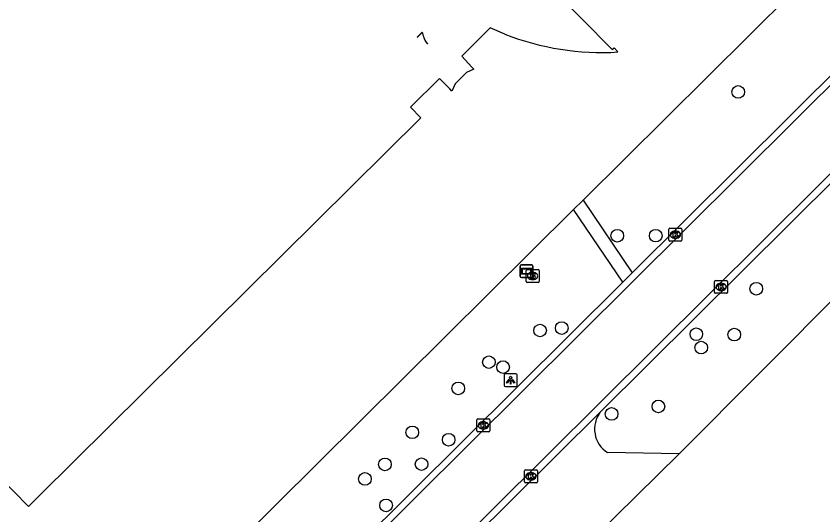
# Model space of a CAD drawing. Extents: x 155018 to 156648, y 383980 to 385733.
# Drawn here: x 155854 to 155916.5, y 385274.8 to 385313.4 of the extents above; entities that cross this region are included whole.
import ezdxf

# ---------------------------------------------------------------- set-up
doc = ezdxf.new("R2010")
doc.units = 0
for name, color, linetype in [('IMGEO_Berm_groen', 7, 'Continuous'), ('IMGEO_Boom', 7, 'Continuous'), ('IMGEO_Brandkraan', 7, 'Continuous'), ('IMGEO_Groenvoorziening', 7, 'Continuous'), ('IMGEO_Hek', 7, 'Continuous'), ('IMGEO_Kolk', 7, 'Continuous'), ('IMGEO_Lichtpunt', 7, 'Continuous'), ('IMGEO_Pand', 7, 'Continuous'), ('IMGEO_Pand_nummerreeks', 7, 'Continuous'), ('IMGEO_Rijbaan_lokaal_gesloten', 7, 'Continuous'), ('IMGEO_Rijbaan_lokaal_open', 7, 'Continuous'), ('IMGEO_Verklikker', 7, 'Continuous'), ('IMGEO_Voetpad_open', 7, 'Continuous')]:
    doc.layers.add(name, color=color, linetype=linetype)

msp = doc.modelspace()

# ---------------------------------------------------------------- linework, layer by layer
at = {"layer": 'IMGEO_Berm_groen'}
for points in [[(155897.894, 385299.182), (155914.046, 385315.187), (155885.966, 385343.477)], [(155870.793, 385272.327), (155897.155, 385298.449)]]:
    msp.add_lwpolyline(points, dxfattribs=at)
at = {"layer": 'IMGEO_Boom'}
for centre in [(155909.911, 385307.545), (155900.545, 385296.42), (155903.527, 385296.425), (155911.31, 385292.322), (155894.57, 385289.088), (155896.244, 385289.274), (155906.668, 385288.802), (155909.604, 385288.773), (155907.045, 385287.766), (155890.599, 385286.638), (155891.701, 385286.254), (155888.229, 385284.612), (155903.73, 385283.21), (155900.104, 385282.634), (155884.662, 385281.21), (155887.485, 385280.64), (155882.549, 385278.729), (155885.383, 385278.748), (155881.001, 385277.605), (155882.636, 385275.558)]:
    msp.add_circle(centre, 0.489, dxfattribs=at)
at = {"layer": 'IMGEO_Brandkraan'}
for p, q in [((155893.56, 385293.81), (155894.412, 385293.81)), ((155893.485, 385292.884), (155893.485, 385293.736)), ((155893.973, 385293.59), (155893.998, 385293.59)), ((155894.486, 385293.736), (155894.486, 385292.884)), ((155894.412, 385292.81), (155893.56, 385292.81)), ((155893.996, 385293.03), (155893.971, 385293.03))]:
    msp.add_line(p, q, dxfattribs=at)
for points in [[(155893.56, 385293.81), (155894.412, 385293.81)], [(155893.485, 385292.884), (155893.485, 385293.736)], [(155893.833, 385293.51), (155893.833, 385293.11), (155894.046, 385293.11)], [(155894.064, 385293.51), (155893.833, 385293.51)], [(155894.012, 385293.429), (155893.958, 385293.429), (155893.958, 385293.353)], [(155893.958, 385293.353), (155894.011, 385293.353)], [(155894.02, 385293.277), (155893.958, 385293.277), (155893.958, 385293.196)], [(155893.958, 385293.196), (155894.02, 385293.196)], [(155894.486, 385293.736), (155894.486, 385292.884)], [(155894.412, 385292.81), (155893.56, 385292.81)]]:
    msp.add_lwpolyline(points, dxfattribs=at)
for centre, radius, start, end in [((155893.562, 385293.734), 0.0765, 91.55205, 178.44795), ((155893.562, 385293.734), 0.0765, 91.55205, 178.44795), ((155894.41, 385293.734), 0.0765, 1.55205, 88.44795), ((155894.41, 385293.734), 0.0765, 1.55205, 88.44795), ((155894.013, 385293.391), 0.0379, 267.82845, 90.93552), ((155894.021, 385293.236), 0.0404, 269.87594, 90.50774), ((155894.068, 385293.365), 0.145, 59.4692, 91.53667), ((155894.093, 385293.412), 0.0922, 285.51372, 58.15012), ((155894.098, 385293.22), 0.105, 301.31148, 78.98903), ((155893.562, 385292.886), 0.0765, 181.55205, 268.44795), ((155893.562, 385292.886), 0.0765, 181.55205, 268.44795), ((155894.052, 385293.361), 0.251, 268.66757, 293.53466), ((155894.41, 385292.886), 0.0765, 271.55205, 358.44795), ((155894.41, 385292.886), 0.0765, 271.55205, 358.44795)]:
    msp.add_arc(centre, radius, start, end, dxfattribs=at)
for centre, major_axis, ratio, start_param, end_param in [((155893.972, 385293.31), (-0.387, 0.002), 0.722429, 4.712389, 7.853982), ((155893.997, 385293.31), (-0.39, 0.002), 0.717154, 1.570796, 4.712389)]:
    msp.add_ellipse(centre, major_axis=major_axis, ratio=ratio, start_param=start_param, end_param=end_param, dxfattribs=at)
at = {"layer": 'IMGEO_Groenvoorziening'}
msp.add_lwpolyline([(155918.177, 385292.409), (155905.329, 385279.54)], dxfattribs=at)
at = {"layer": 'IMGEO_Hek'}
msp.add_lwpolyline([(155918.177, 385292.409), (155905.329, 385279.54)], dxfattribs=at)
at = {"layer": 'IMGEO_Kolk'}
for p, q in [((155904.549, 385296.073), (155904.549, 385296.925)), ((155904.624, 385296.999), (155905.476, 385296.999)), ((155905.55, 385296.925), (155905.55, 385296.073)), ((155905.037, 385296.779), (155905.062, 385296.779)), ((155905.476, 385295.999), (155904.624, 385295.999)), ((155905.06, 385296.219), (155905.035, 385296.219)), ((155908.085, 385292.039), (155908.085, 385292.891)), ((155908.16, 385292.965), (155909.012, 385292.965)), ((155908.573, 385292.745), (155908.598, 385292.745)), ((155909.086, 385292.891), (155909.086, 385292.039)), ((155909.012, 385291.965), (155908.16, 385291.965)), ((155908.596, 385292.185), (155908.571, 385292.185)), ((155889.676, 385281.316), (155889.676, 385282.168)), ((155889.751, 385282.242), (155890.603, 385282.242)), ((155890.164, 385282.022), (155890.189, 385282.022)), ((155890.677, 385282.168), (155890.677, 385281.316)), ((155890.187, 385281.462), (155890.162, 385281.462)), ((155890.603, 385281.242), (155889.751, 385281.242)), ((155893.355, 385277.384), (155893.355, 385278.236)), ((155893.43, 385278.31), (155894.282, 385278.31)), ((155894.356, 385278.236), (155894.356, 385277.384)), ((155893.866, 385277.53), (155893.841, 385277.53)), ((155893.843, 385278.09), (155893.868, 385278.09)), ((155894.282, 385277.31), (155893.43, 385277.31))]:
    msp.add_line(p, q, dxfattribs=at)
for points in [[(155904.549, 385296.073), (155904.549, 385296.925)], [(155904.624, 385296.999), (155905.476, 385296.999)], [(155905.55, 385296.925), (155905.55, 385296.073)], [(155904.87, 385296.699), (155904.993, 385296.699), (155904.993, 385296.548), (155905.123, 385296.699), (155905.287, 385296.699), (155905.141, 385296.548), (155905.294, 385296.299), (155905.142, 385296.299), (155905.057, 385296.463), (155904.993, 385296.396), (155904.993, 385296.299), (155904.87, 385296.299), (155904.87, 385296.699)], [(155905.476, 385295.999), (155904.624, 385295.999)], [(155908.085, 385292.039), (155908.085, 385292.891)], [(155908.16, 385292.965), (155909.012, 385292.965)], [(155908.406, 385292.665), (155908.529, 385292.665), (155908.529, 385292.514), (155908.659, 385292.665), (155908.823, 385292.665), (155908.677, 385292.514), (155908.83, 385292.265), (155908.678, 385292.265), (155908.593, 385292.429), (155908.529, 385292.362), (155908.529, 385292.265), (155908.406, 385292.265), (155908.406, 385292.665)], [(155909.086, 385292.891), (155909.086, 385292.039)], [(155909.012, 385291.965), (155908.16, 385291.965)], [(155889.676, 385281.316), (155889.676, 385282.168)], [(155889.751, 385282.242), (155890.603, 385282.242)], [(155889.997, 385281.942), (155890.12, 385281.942), (155890.12, 385281.791), (155890.25, 385281.942), (155890.414, 385281.942), (155890.268, 385281.791), (155890.421, 385281.542), (155890.269, 385281.542), (155890.184, 385281.706), (155890.12, 385281.639), (155890.12, 385281.542), (155889.997, 385281.542), (155889.997, 385281.942)], [(155890.677, 385282.168), (155890.677, 385281.316)], [(155890.603, 385281.242), (155889.751, 385281.242)], [(155893.355, 385277.384), (155893.355, 385278.236)], [(155893.43, 385278.31), (155894.282, 385278.31)], [(155894.356, 385278.236), (155894.356, 385277.384)], [(155893.676, 385278.01), (155893.799, 385278.01), (155893.799, 385277.859), (155893.929, 385278.01), (155894.093, 385278.01), (155893.947, 385277.859), (155894.1, 385277.61), (155893.948, 385277.61), (155893.863, 385277.774), (155893.799, 385277.707), (155893.799, 385277.61), (155893.676, 385277.61), (155893.676, 385278.01)], [(155894.282, 385277.31), (155893.43, 385277.31)]]:
    msp.add_lwpolyline(points, dxfattribs=at)
for centre, start, end in [((155904.626, 385296.923), 91.55205, 178.44795), ((155904.626, 385296.923), 91.55205, 178.44795), ((155905.474, 385296.923), 1.55205, 88.44795), ((155905.474, 385296.923), 1.55205, 88.44795), ((155904.626, 385296.075), 181.55205, 268.44795), ((155904.626, 385296.075), 181.55205, 268.44795), ((155905.474, 385296.075), 271.55205, 358.44795), ((155905.474, 385296.075), 271.55205, 358.44795), ((155908.162, 385292.889), 91.55205, 178.44795), ((155908.162, 385292.889), 91.55205, 178.44795), ((155909.01, 385292.889), 1.55205, 88.44795), ((155909.01, 385292.889), 1.55205, 88.44795), ((155908.162, 385292.041), 181.55205, 268.44795), ((155908.162, 385292.041), 181.55205, 268.44795), ((155909.01, 385292.041), 271.55205, 358.44795), ((155909.01, 385292.041), 271.55205, 358.44795), ((155889.753, 385282.166), 91.55205, 178.44795), ((155889.753, 385282.166), 91.55205, 178.44795), ((155890.601, 385282.166), 1.55205, 88.44795), ((155890.601, 385282.166), 1.55205, 88.44795), ((155889.753, 385281.318), 181.55205, 268.44795), ((155889.753, 385281.318), 181.55205, 268.44795), ((155890.601, 385281.318), 271.55205, 358.44795), ((155890.601, 385281.318), 271.55205, 358.44795), ((155893.432, 385278.234), 91.55205, 178.44795), ((155893.432, 385278.234), 91.55205, 178.44795), ((155894.28, 385278.234), 1.55205, 88.44795), ((155894.28, 385278.234), 1.55205, 88.44795), ((155893.432, 385277.386), 181.55205, 268.44795), ((155893.432, 385277.386), 181.55205, 268.44795), ((155894.28, 385277.386), 271.55205, 358.44795), ((155894.28, 385277.386), 271.55205, 358.44795)]:
    msp.add_arc(centre, 0.0765, start, end, dxfattribs=at)
for centre, major_axis, ratio, start_param, end_param in [((155905.036, 385296.499), (-0.387, 0.002), 0.722429, 4.712389, 7.853982), ((155905.061, 385296.499), (-0.39, 0.002), 0.717154, 1.570796, 4.712389), ((155908.572, 385292.465), (-0.387, 0.002), 0.722429, 4.712389, 7.853982), ((155908.597, 385292.465), (-0.39, 0.002), 0.717154, 1.570796, 4.712389), ((155890.163, 385281.742), (-0.387, 0.002), 0.722429, 4.712389, 7.853982), ((155890.188, 385281.742), (-0.39, 0.002), 0.717154, 1.570796, 4.712389), ((155893.842, 385277.81), (-0.387, 0.002), 0.722429, 4.712389, 7.853982), ((155893.867, 385277.81), (-0.39, 0.002), 0.717154, 1.570796, 4.712389)]:
    msp.add_ellipse(centre, major_axis=major_axis, ratio=ratio, start_param=start_param, end_param=end_param, dxfattribs=at)
at = {"layer": 'IMGEO_Lichtpunt'}
for p, q in [((155891.789, 385285.648), (155891.789, 385284.841)), ((155891.789, 385285.648), (155891.789, 385284.841)), ((155892.691, 385285.743), (155891.883, 385285.743)), ((155892.691, 385285.743), (155891.883, 385285.743)), ((155892.785, 385284.841), (155892.785, 385285.648)), ((155892.785, 385284.841), (155892.785, 385285.648)), ((155891.883, 385284.747), (155892.691, 385284.747)), ((155891.883, 385284.747), (155892.691, 385284.747))]:
    msp.add_line(p, q, dxfattribs=at)
for points in [[(155892.163, 385285.312), (155892.202, 385285.284), (155892.014, 385285.022), (155891.976, 385285.049), (155892.163, 385285.312)], [(155892.265, 385285.264), (155892.312, 385285.264), (155892.312, 385284.942), (155892.265, 385284.942), (155892.265, 385285.264)], [(155892.375, 385285.284), (155892.413, 385285.311), (155892.6, 385285.049), (155892.561, 385285.021), (155892.375, 385285.284)]]:
    msp.add_lwpolyline(points, dxfattribs=at)
msp.add_circle((155892.288, 385285.446), 0.0994, dxfattribs=at)
for centre, start, end in [((155891.883, 385285.648), 90, 180), ((155891.883, 385285.648), 90, 180), ((155892.691, 385285.648), 0, 90), ((155892.691, 385285.648), 0, 90), ((155891.883, 385284.841), 180, 270), ((155891.883, 385284.841), 180, 270), ((155892.691, 385284.841), 270, 0), ((155892.691, 385284.841), 270, 360)]:
    msp.add_arc(centre, 0.0946, start, end, dxfattribs=at)
at = {"layer": 'IMGEO_Pand'}
for points in [[(155829.211, 385301.492), (155866.976, 385338.906), (155870.527, 385342.425), (155872.068, 385340.871), (155883.619, 385329.229), (155882.806, 385328.428), (155895.456, 385315.588), (155900.15, 385310.824), (155900.306, 385310.964), (155900.6, 385310.636)], [(155891.848, 385312.016), (155890.693, 385312.514), (155888.509, 385310.323), (155889.282, 385309.474), (155889.446, 385309.294), (155888.867, 385309.054), (155887.997, 385308.176), (155887.741, 385307.613), (155887.572, 385307.782), (155886.771, 385308.58), (155884.525, 385306.355), (155885.32, 385305.552), (155855.791, 385276.316), (155854.942, 385275.475), (155851.426, 385279.03), (155829.211, 385301.492)]]:
    msp.add_lwpolyline(points, dxfattribs=at)
msp.add_arc((155899.318, 385330.95), 20.354, 248.46832, 273.61063, dxfattribs=at)
at = {"layer": 'IMGEO_Rijbaan_lokaal_gesloten'}
for points in [[(155938.093, 385322.175), (155932.53, 385316.573), (155928.611, 385312.69), (155781.871, 385167.06), (155782.23, 385166.644)], [(155774.146, 385166.575), (155774.529, 385166.175), (155776.232, 385168.14), (155777.109, 385169.098), (155778.004, 385170.042), (155778.915, 385170.968), (155779.843, 385171.879), (155918.452, 385309.471), (155918.973, 385310.039)]]:
    msp.add_lwpolyline(points, dxfattribs=at)
at = {"layer": 'IMGEO_Rijbaan_lokaal_open'}
for points in [[(155918.092, 385309.832), (155901.701, 385293.558)], [(155899.232, 385282.779), (155921.285, 385304.669)], [(155901.701, 385293.558), (155900.97, 385292.832)], [(155900.97, 385292.832), (155876.308, 385268.347)], [(155889.184, 385272.805), (155899.232, 385282.779)], [(155893.819, 385268.235), (155905.329, 385279.54)], [(155905.329, 385279.54), (155899.778, 385279.645)]]:
    msp.add_lwpolyline(points, dxfattribs=at)
msp.add_arc((155900.958, 385281.465), 2.169, 142.72168, 237.04388, dxfattribs=at)
at = {"layer": 'IMGEO_Verklikker'}
for p, q in [((155893.025, 385293.277), (155893.025, 385294.077)), ((155893.025, 385294.077), (155893.025, 385293.277)), ((155893.125, 385294.177), (155893.915, 385294.177)), ((155893.915, 385294.177), (155893.125, 385294.177)), ((155894.015, 385294.077), (155894.015, 385293.277)), ((155894.015, 385293.277), (155894.015, 385294.077)), ((155893.915, 385293.177), (155893.125, 385293.177)), ((155893.125, 385293.177), (155893.915, 385293.177))]:
    msp.add_line(p, q, dxfattribs=at)
for points in [[(155893.126, 385293.909), (155893.914, 385293.909), (155893.914, 385293.445), (155893.126, 385293.445), (155893.126, 385293.909)], [(155893.191, 385293.844), (155893.191, 385293.51), (155893.849, 385293.51), (155893.849, 385293.844), (155893.191, 385293.844)]]:
    msp.add_lwpolyline(points, dxfattribs=at)
for centre, start, end in [((155893.125, 385294.077), 90, 180), ((155893.125, 385294.077), 90, 180), ((155893.915, 385294.077), 0, 90), ((155893.915, 385294.077), 360, 90), ((155893.125, 385293.277), 180, 270), ((155893.125, 385293.277), 180, 270), ((155893.915, 385293.277), 270, 0), ((155893.915, 385293.277), 270, 0)]:
    msp.add_arc(centre, 0.1, start, end, dxfattribs=at)
at = {"layer": 'IMGEO_Voetpad_open'}
for points in [[(155897.155, 385298.449), (155897.894, 385299.182)], [(155897.894, 385299.182), (155901.701, 385293.558)], [(155900.97, 385292.832), (155897.155, 385298.449)]]:
    msp.add_lwpolyline(points, dxfattribs=at)

# ---------------------------------------------------------------- texts
at = {"layer": 'IMGEO_Pand_nummerreeks'}
msp.add_text('7', height=1, rotation=45.0823, dxfattribs=at).set_placement((155885.661, 385311.036))

doc.saveas('drawing.dxf')
